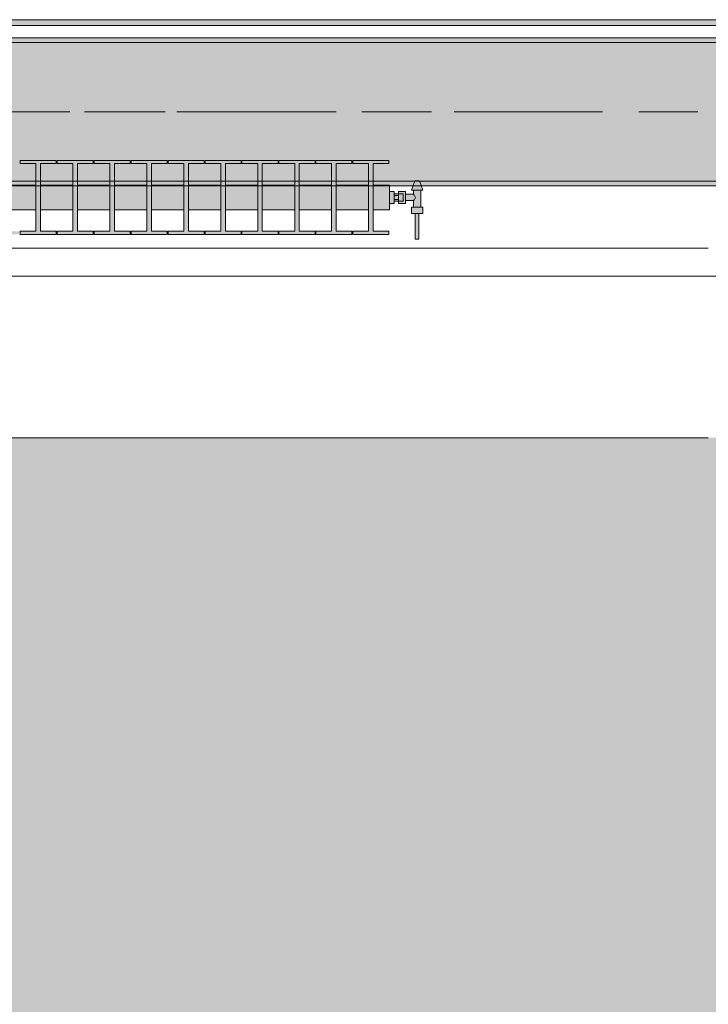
# Model space of a CAD drawing. Header units: metres. Extents: x -3.6 to 85.2, y -11 to 16.8.
# Tile 461 of 508: x 59.6 to 61.1, y -1.4 to 0.7. Entities that reach past the tile are written whole.
import ezdxf

# ---------------------------------------------------------------- set-up
doc = ezdxf.new("R2010")
doc.units = ezdxf.units.M
doc.header["$MEASUREMENT"] = 0
doc.linetypes.add('Achse', pattern=[0.2, 0.1, -0.05, 0, -0.05])
doc.linetypes.add('Strichlinie doppelt', pattern=[0.546806, 0.264583, -0.105833, 0.070556, -0.105833])
for name, color, linetype in [('302 - Elemente.Schraffur', 7, 'Continuous'), ('451 - Universal.Achsen Raster', 7, 'Continuous'), ('604 - Struktur.Wand Aussen', 7, 'Continuous'), ('608 - Struktur.Träger', 7, 'Continuous'), ('801 - HKLSE.Heizung_ Klima_ Lüftung', 7, 'Continuous'), ('Neubau_653 - Abdeckung.TB Verkofferung', 7, 'Continuous')]:
    doc.layers.add(name, color=color, linetype=linetype)
pattern_1 = [(45, (0, 0), (-0.01767767, 0.01767767), [0, -0.025])]

msp = doc.modelspace()

# ---------------------------------------------------------------- hatches: boundary and pattern name
at = {"layer": '302 - Elemente.Schraffur', "linetype": 'Continuous', "lineweight": 0, "true_color": 0x282828}
msp.add_hatch(color=250, dxfattribs=at).paths.add_polyline_path([(55.22, -3.31), (62.435, -3.31), (62.435, -0.155), (55.22, -0.155)])
at = {"layer": '608 - Struktur.Träger', "linetype": 'Continuous', "lineweight": 0, "true_color": 0x000000}
h = msp.add_hatch(dxfattribs=at)
h.set_pattern_fill('Gips_0001', color=18, style=0, pattern_type=2)
h.set_pattern_definition(pattern_1)
h.paths.add_polyline_path([(58.29, 0.71), (58.29, 0.7), (61.57, 0.7), (61.57, 0.71)])
h = msp.add_hatch(dxfattribs=at)
h.set_pattern_fill('Beton__Stahlbeton_0001', color=18, style=0, pattern_type=2)
h.set_pattern_definition([(45, (0, 0), (-0.08485281, 0.08485281), []), (45, (-0.04243, 0.04243), (-0.08485281, 0.08485281), [0.09, -0.03])])
h.paths.add_polyline_path([(0.69, 0.7), (0.38, 0.7), (0.38, 0.4), (0.69, 0.4), (3.97, 0.4), (4.29, 0.4), (7.57, 0.4), (7.89, 0.4), (11.17, 0.4), (11.49, 0.4), (14.77, 0.4), (15.09, 0.4), (18.37, 0.4), (18.69, 0.4), (21.97, 0.4), (22.29, 0.4), (25.57, 0.4), (25.89, 0.4), (29.17, 0.4), (29.49, 0.4), (32.77, 0.4), (33.09, 0.4), (36.37, 0.4), (36.69, 0.4), (39.97, 0.4), (40.29, 0.4), (43.57, 0.4), (43.89, 0.4), (47.17, 0.4), (47.49, 0.4), (50.77, 0.4), (51.09, 0.4), (51.8, 0.4), (51.97, 0.4), (54.37, 0.4), (54.69, 0.4), (57.97, 0.4), (58.29, 0.4), (61.57, 0.4), (61.88, 0.4), (61.88, 0.7), (61.57, 0.7), (58.29, 0.7), (57.97, 0.7), (54.69, 0.7), (54.37, 0.7), (51.97, 0.7), (51.8, 0.7), (51.09, 0.7), (50.77, 0.7), (47.49, 0.7), (47.16, 0.7), (43.89, 0.7), (43.57, 0.7), (40.29, 0.7), (39.935, 0.7), (36.69, 0.7), (36.37, 0.7), (33.09, 0.7), (32.77, 0.7), (29.49, 0.7), (29.17, 0.7), (25.89, 0.7), (25.57, 0.7), (22.29, 0.7), (21.97, 0.7), (18.69, 0.7), (18.37, 0.7), (15.09, 0.7), (14.77, 0.7), (11.49, 0.7), (11.17, 0.7), (7.89, 0.7), (7.57, 0.7), (4.29, 0.7), (3.97, 0.7)])
h = msp.add_hatch(dxfattribs=at)
h.set_pattern_fill('Gips_0001', color=18, style=0, pattern_type=2)
h.set_pattern_definition(pattern_1)
h.paths.add_polyline_path([(58.29, 0.4), (58.29, 0.39), (61.57, 0.39), (61.57, 0.4)])
at = {"layer": '801 - HKLSE.Heizung_ Klima_ Lüftung', "linetype": 'Continuous', "lineweight": 0, "true_color": 0x3a3a3a}
for points in [[(59.24, 0.3383), (59.275, 0.3383), (59.275, 0.2917), (59.241, 0.2917), (59.241, 0.285), (59.319, 0.285), (59.319, 0.2917), (59.285, 0.2917), (59.285, 0.3383), (59.355, 0.3383), (59.355, 0.2917), (59.321, 0.2917), (59.321, 0.285), (59.399, 0.285), (59.399, 0.2917), (59.365, 0.2917), (59.365, 0.3383), (59.435, 0.3383), (59.435, 0.2917), (59.401, 0.2917), (59.401, 0.285), (59.479, 0.285), (59.479, 0.2917), (59.445, 0.2917), (59.445, 0.3383), (59.515, 0.3383), (59.515, 0.2917), (59.481, 0.2917), (59.481, 0.285), (59.559, 0.285), (59.559, 0.2917), (59.525, 0.2917), (59.525, 0.3383), (59.595, 0.3383), (59.595, 0.2917), (59.561, 0.2917), (59.561, 0.285), (59.639, 0.285), (59.639, 0.2917), (59.605, 0.2917), (59.605, 0.3383), (59.675, 0.3383), (59.675, 0.2917), (59.641, 0.2917), (59.641, 0.285), (59.719, 0.285), (59.719, 0.2917), (59.685, 0.2917), (59.685, 0.3383), (59.755, 0.3383), (59.755, 0.2917), (59.721, 0.2917), (59.721, 0.285), (59.799, 0.285), (59.799, 0.2917), (59.765, 0.2917), (59.765, 0.3383), (59.835, 0.3383), (59.835, 0.2917), (59.801, 0.2917), (59.801, 0.285), (59.879, 0.285), (59.879, 0.2917), (59.845, 0.2917), (59.845, 0.3383), (59.915, 0.3383), (59.915, 0.2917), (59.881, 0.2917), (59.881, 0.285), (59.959, 0.285), (59.959, 0.2917), (59.925, 0.2917), (59.925, 0.3383), (59.995, 0.3383), (59.995, 0.2917), (59.961, 0.2917), (59.961, 0.285), (60.039, 0.285), (60.039, 0.2917), (60.005, 0.2917), (60.005, 0.3383), (60.075, 0.3383), (60.075, 0.2917), (60.041, 0.2917), (60.041, 0.285), (60.119, 0.285), (60.119, 0.2917), (60.085, 0.2917), (60.085, 0.3383), (60.155, 0.3383), (60.155, 0.2917), (60.121, 0.2917), (60.121, 0.285), (60.199, 0.285), (60.199, 0.2917), (60.165, 0.2917), (60.165, 0.3383), (60.235, 0.3383), (60.235, 0.2917), (60.201, 0.2917), (60.201, 0.285), (60.279, 0.285), (60.279, 0.2917), (60.245, 0.2917), (60.245, 0.3383), (60.315, 0.3383), (60.315, 0.2917), (60.281, 0.2917), (60.281, 0.285), (60.359, 0.285), (60.359, 0.2917), (60.325, 0.2917), (60.325, 0.3383), (60.395, 0.3383), (60.395, 0.2917), (60.361, 0.2917), (60.361, 0.285), (60.439, 0.285), (60.439, 0.2917), (60.405, 0.2917), (60.405, 0.3383), (60.44, 0.3383), (60.44, 0.3917), (60.405, 0.3917), (60.405, 0.4383), (60.439, 0.4383), (60.439, 0.445), (60.361, 0.445), (60.361, 0.4383), (60.395, 0.4383), (60.395, 0.3917), (60.325, 0.3917), (60.325, 0.4383), (60.359, 0.4383), (60.359, 0.445), (60.281, 0.445), (60.281, 0.4383), (60.315, 0.4383), (60.315, 0.3917), (60.245, 0.3917), (60.245, 0.4383), (60.279, 0.4383), (60.279, 0.445), (60.201, 0.445), (60.201, 0.4383), (60.235, 0.4383), (60.235, 0.3917), (60.165, 0.3917), (60.165, 0.4383), (60.199, 0.4383), (60.199, 0.445), (60.121, 0.445), (60.121, 0.4383), (60.155, 0.4383), (60.155, 0.3917), (60.085, 0.3917), (60.085, 0.4383), (60.119, 0.4383), (60.119, 0.445), (60.041, 0.445), (60.041, 0.4383), (60.075, 0.4383), (60.075, 0.3917), (60.005, 0.3917), (60.005, 0.4383), (60.039, 0.4383), (60.039, 0.445), (59.961, 0.445), (59.961, 0.4383), (59.995, 0.4383), (59.995, 0.3917), (59.925, 0.3917), (59.925, 0.4383), (59.959, 0.4383), (59.959, 0.445), (59.881, 0.445), (59.881, 0.4383), (59.915, 0.4383), (59.915, 0.3917), (59.845, 0.3917), (59.845, 0.4383), (59.879, 0.4383), (59.879, 0.445), (59.801, 0.445), (59.801, 0.4383), (59.835, 0.4383), (59.835, 0.3917), (59.765, 0.3917), (59.765, 0.4383), (59.799, 0.4383), (59.799, 0.445), (59.721, 0.445), (59.721, 0.4383), (59.755, 0.4383), (59.755, 0.3917), (59.685, 0.3917), (59.685, 0.4383), (59.719, 0.4383), (59.719, 0.445), (59.641, 0.445), (59.641, 0.4383), (59.675, 0.4383), (59.675, 0.3917), (59.605, 0.3917), (59.605, 0.4383), (59.639, 0.4383), (59.639, 0.445), (59.561, 0.445), (59.561, 0.4383), (59.595, 0.4383), (59.595, 0.3917), (59.525, 0.3917), (59.525, 0.4383), (59.559, 0.4383), (59.559, 0.445), (59.481, 0.445), (59.481, 0.4383), (59.515, 0.4383), (59.515, 0.3917), (59.445, 0.3917), (59.445, 0.4383), (59.479, 0.4383), (59.479, 0.445), (59.401, 0.445), (59.401, 0.4383), (59.435, 0.4383), (59.435, 0.3917), (59.365, 0.3917), (59.365, 0.4383), (59.399, 0.4383), (59.399, 0.445), (59.321, 0.445), (59.321, 0.4383), (59.355, 0.4383), (59.355, 0.3917), (59.285, 0.3917), (59.285, 0.4383), (59.319, 0.4383), (59.319, 0.445), (59.241, 0.445), (59.241, 0.4383), (59.275, 0.4383), (59.275, 0.3917), (59.24, 0.3917)], [(60.44, 0.378), (60.44, 0.352), (60.45, 0.352), (60.45, 0.357), (60.46, 0.357), (60.46, 0.352), (60.475, 0.352), (60.475, 0.358), (60.492, 0.358), (60.492, 0.344), (60.488, 0.344), (60.488, 0.33), (60.496, 0.33), (60.496, 0.275), (60.504, 0.275), (60.504, 0.33), (60.512, 0.33), (60.512, 0.344), (60.508, 0.344), (60.508, 0.381), (60.512, 0.381), (60.505, 0.401), (60.495, 0.401), (60.488, 0.381), (60.492, 0.381), (60.492, 0.372), (60.475, 0.372), (60.475, 0.378), (60.46, 0.378), (60.46, 0.373), (60.45, 0.373), (60.45, 0.378)]]:
    msp.add_hatch(color=250, dxfattribs=at).paths.add_polyline_path(points)
at = {"layer": 'Neubau_653 - Abdeckung.TB Verkofferung', "linetype": 'Continuous', "lineweight": 0, "true_color": 0x000000}
h = msp.add_hatch(dxfattribs=at)
h.set_pattern_fill('Gips_0001', color=18, style=0, pattern_type=2)
h.set_pattern_definition(pattern_1)
h.paths.add_polyline_path([(58.305, 0.737), (62.025, 0.737), (62.025, 0.7495), (58.305, 0.7495)])

# ---------------------------------------------------------------- linework, layer by layer
at = {"layer": '451 - Universal.Achsen Raster', "color": 160, "linetype": 'Strichlinie doppelt', "lineweight": 9, "true_color": 0x3232ff}
msp.add_line((64.935, 0.55), (-3.175, 0.55), dxfattribs=at)
at = {"layer": '604 - Struktur.Wand Aussen', "color": 7, "linetype": 'Continuous', "lineweight": 13}
for p, q in [((61.13, 0.255), (58.73, 0.255)), ((58.73, -0.155), (61.13, -0.155))]:
    msp.add_line(p, q, dxfattribs=at)
at = {"layer": '608 - Struktur.Träger', "color": 7, "linetype": 'Continuous', "lineweight": 13}
for p, q in [((0.38, 0.71), (61.88, 0.71)), ((61.57, 0.7), (58.29, 0.7)), ((0.38, 0.39), (61.88, 0.39))]:
    msp.add_line(p, q, dxfattribs=at)
at = {"layer": '608 - Struktur.Träger', "color": 7, "linetype": 'Continuous', "lineweight": 5}
for p, q in [((61.57, 0.71), (58.29, 0.71)), ((61.57, 0.39), (58.29, 0.39))]:
    msp.add_line(p, q, dxfattribs=at)
at = {"layer": '608 - Struktur.Träger', "color": 7, "linetype": 'Achse', "lineweight": 9}
msp.add_line((0.38, 0.55), (61.88, 0.55), dxfattribs=at)
at = {"layer": '608 - Struktur.Träger', "color": 7, "linetype": 'Continuous', "lineweight": 13, "flags": 128}
msp.add_lwpolyline([(61.88, 0.4), (61.57, 0.4), (58.29, 0.4), (57.97, 0.4), (54.69, 0.4), (54.37, 0.4), (51.97, 0.4), (51.8, 0.4), (51.09, 0.4), (50.77, 0.4), (47.49, 0.4), (47.17, 0.4), (43.89, 0.4), (43.57, 0.4), (40.29, 0.4), (39.97, 0.4), (36.69, 0.4), (36.37, 0.4), (33.09, 0.4), (32.77, 0.4), (29.49, 0.4)], dxfattribs=at)
at = {"layer": '801 - HKLSE.Heizung_ Klima_ Lüftung', "color": 7, "linetype": 'Continuous', "lineweight": 5, "true_color": 0xebebeb}
for p, q in [((59.641, 0.445), (59.719, 0.445)), ((59.641, 0.445), (59.719, 0.445)), ((59.641, 0.4383), (59.641, 0.445)), ((59.675, 0.4383), (59.641, 0.4383)), ((59.675, 0.2917), (59.675, 0.4383)), ((59.719, 0.4383), (59.685, 0.4383)), ((59.685, 0.4383), (59.685, 0.2917)), ((59.719, 0.445), (59.719, 0.4383)), ((59.721, 0.445), (59.799, 0.445)), ((59.721, 0.4383), (59.721, 0.445)), ((59.721, 0.445), (59.799, 0.445)), ((59.721, 0.4383), (59.721, 0.445)), ((59.755, 0.4383), (59.721, 0.4383)), ((59.755, 0.2917), (59.755, 0.4383)), ((59.799, 0.4383), (59.765, 0.4383)), ((59.765, 0.4383), (59.765, 0.2917)), ((59.799, 0.445), (59.799, 0.4383)), ((59.801, 0.445), (59.879, 0.445)), ((59.801, 0.445), (59.879, 0.445)), ((59.801, 0.4383), (59.801, 0.445)), ((59.835, 0.4383), (59.801, 0.4383)), ((59.835, 0.2917), (59.835, 0.4383)), ((59.879, 0.4383), (59.845, 0.4383)), ((59.845, 0.4383), (59.845, 0.2917)), ((59.879, 0.445), (59.879, 0.4383)), ((59.879, 0.445), (59.879, 0.4383)), ((59.881, 0.445), (59.959, 0.445)), ((59.881, 0.445), (59.959, 0.445)), ((59.881, 0.4383), (59.881, 0.445)), ((59.915, 0.4383), (59.881, 0.4383)), ((59.915, 0.2917), (59.915, 0.4383)), ((59.959, 0.4383), (59.925, 0.4383)), ((59.925, 0.4383), (59.925, 0.2917)), ((59.959, 0.445), (59.959, 0.4383)), ((59.959, 0.445), (59.959, 0.4383)), ((59.961, 0.445), (60.039, 0.445)), ((59.961, 0.4383), (59.961, 0.445)), ((59.961, 0.445), (60.039, 0.445)), ((59.961, 0.4383), (59.961, 0.445)), ((59.995, 0.4383), (59.961, 0.4383)), ((59.995, 0.2917), (59.995, 0.4383)), ((60.039, 0.4383), (60.005, 0.4383)), ((60.005, 0.4383), (60.005, 0.2917)), ((60.039, 0.445), (60.039, 0.4383)), ((60.041, 0.445), (60.119, 0.445)), ((60.041, 0.445), (60.119, 0.445)), ((60.041, 0.4383), (60.041, 0.445)), ((60.075, 0.4383), (60.041, 0.4383)), ((60.075, 0.2917), (60.075, 0.4383)), ((60.119, 0.4383), (60.085, 0.4383)), ((60.085, 0.4383), (60.085, 0.2917)), ((60.119, 0.445), (60.119, 0.4383)), ((60.121, 0.445), (60.199, 0.445)), ((60.121, 0.445), (60.199, 0.445)), ((60.121, 0.4383), (60.121, 0.445)), ((60.155, 0.4383), (60.121, 0.4383)), ((60.155, 0.2917), (60.155, 0.4383)), ((60.199, 0.4383), (60.165, 0.4383)), ((60.165, 0.4383), (60.165, 0.2917)), ((60.199, 0.445), (60.199, 0.4383)), ((60.199, 0.445), (60.199, 0.4383)), ((60.201, 0.445), (60.279, 0.445)), ((60.201, 0.4383), (60.201, 0.445)), ((60.201, 0.445), (60.279, 0.445)), ((60.201, 0.4383), (60.201, 0.445)), ((60.235, 0.4383), (60.201, 0.4383)), ((60.235, 0.2917), (60.235, 0.4383)), ((60.279, 0.4383), (60.245, 0.4383)), ((60.245, 0.4383), (60.245, 0.2917)), ((60.279, 0.445), (60.279, 0.4383)), ((60.281, 0.445), (60.359, 0.445)), ((60.281, 0.4383), (60.281, 0.445)), ((60.281, 0.445), (60.359, 0.445)), ((60.281, 0.4383), (60.281, 0.445)), ((60.315, 0.4383), (60.281, 0.4383)), ((60.315, 0.2917), (60.315, 0.4383)), ((60.359, 0.4383), (60.325, 0.4383)), ((60.325, 0.4383), (60.325, 0.2917)), ((60.359, 0.445), (60.359, 0.4383)), ((60.359, 0.445), (60.359, 0.4383)), ((60.361, 0.445), (60.439, 0.445)), ((60.361, 0.4383), (60.361, 0.445)), ((60.361, 0.445), (60.439, 0.445)), ((60.361, 0.4383), (60.361, 0.445)), ((60.395, 0.4383), (60.361, 0.4383)), ((60.395, 0.2917), (60.395, 0.4383)), ((60.439, 0.4383), (60.405, 0.4383)), ((60.405, 0.4383), (60.405, 0.2917)), ((60.439, 0.445), (60.439, 0.4383)), ((59.605, 0.3917), (59.675, 0.3917)), ((59.685, 0.3917), (59.755, 0.3917)), ((59.765, 0.3917), (59.835, 0.3917)), ((59.845, 0.3917), (59.915, 0.3917)), ((59.925, 0.3917), (59.995, 0.3917)), ((60.005, 0.3917), (60.075, 0.3917)), ((60.085, 0.3917), (60.155, 0.3917)), ((60.165, 0.3917), (60.235, 0.3917)), ((60.245, 0.3917), (60.315, 0.3917)), ((60.325, 0.3917), (60.395, 0.3917)), ((60.405, 0.3917), (60.44, 0.3917)), ((60.44, 0.3839), (60.44, 0.3917)), ((60.44, 0.365), (60.44, 0.3839)), ((60.488, 0.381), (60.495, 0.401)), ((60.495, 0.401), (60.4965, 0.401)), ((60.4965, 0.401), (60.5, 0.401)), ((60.5, 0.401), (60.5035, 0.401)), ((60.5035, 0.401), (60.505, 0.401)), ((60.512, 0.381), (60.505, 0.401)), ((60.44, 0.378), (60.45, 0.378)), ((60.44, 0.378), (60.45, 0.378)), ((60.44, 0.378), (60.45, 0.378)), ((60.44, 0.378), (60.45, 0.378)), ((60.44, 0.3461), (60.44, 0.365)), ((60.45, 0.365), (60.45, 0.378)), ((60.46, 0.373), (60.45, 0.373)), ((60.45, 0.3693), (60.46, 0.3693)), ((60.45, 0.352), (60.45, 0.365)), ((60.46, 0.3715), (60.46, 0.378)), ((60.46, 0.378), (60.46, 0.373)), ((60.475, 0.378), (60.46, 0.378)), ((60.46, 0.3707), (60.46, 0.373)), ((60.46, 0.373), (60.47, 0.373)), ((60.46, 0.3707), (60.46, 0.373)), ((60.46, 0.3693), (60.46, 0.3715)), ((60.46, 0.365), (60.46, 0.3707)), ((60.46, 0.3693), (60.46, 0.3707)), ((60.46, 0.365), (60.46, 0.3693)), ((60.46, 0.3607), (60.46, 0.365)), ((60.46, 0.3593), (60.46, 0.365)), ((60.47, 0.3707), (60.47, 0.373)), ((60.47, 0.365), (60.47, 0.3707)), ((60.47, 0.3593), (60.47, 0.365)), ((60.475, 0.3715), (60.475, 0.378)), ((60.492, 0.372), (60.475, 0.372)), ((60.475, 0.3585), (60.475, 0.3715)), ((60.488, 0.381), (60.4915, 0.381)), ((60.4915, 0.381), (60.5, 0.381)), ((60.492, 0.372), (60.492, 0.381)), ((60.4937, 0.3699), (60.492, 0.372)), ((60.4942, 0.3689), (60.4937, 0.3699)), ((60.4961, 0.365), (60.4947, 0.3679)), ((60.4947, 0.3621), (60.4961, 0.365)), ((60.5, 0.381), (60.5085, 0.381)), ((60.508, 0.344), (60.508, 0.381)), ((60.5085, 0.381), (60.512, 0.381)), ((60.44, 0.352), (60.45, 0.352)), ((60.44, 0.3383), (60.44, 0.3461)), ((60.45, 0.3607), (60.46, 0.3607)), ((60.46, 0.357), (60.45, 0.357)), ((60.46, 0.3585), (60.46, 0.3607)), ((60.46, 0.3593), (60.46, 0.3607)), ((60.46, 0.357), (60.46, 0.3593)), ((60.46, 0.357), (60.46, 0.3593)), ((60.46, 0.352), (60.46, 0.3585)), ((60.46, 0.357), (60.47, 0.357)), ((60.46, 0.357), (60.46, 0.352)), ((60.475, 0.352), (60.46, 0.352)), ((60.47, 0.357), (60.47, 0.3593)), ((60.475, 0.352), (60.475, 0.3585)), ((60.492, 0.358), (60.475, 0.358)), ((60.488, 0.344), (60.494, 0.344)), ((60.488, 0.33), (60.488, 0.344)), ((60.492, 0.358), (60.4937, 0.3601)), ((60.492, 0.344), (60.492, 0.358)), ((60.4937, 0.3601), (60.4942, 0.3611)), ((60.494, 0.344), (60.506, 0.344)), ((60.506, 0.344), (60.512, 0.344)), ((60.512, 0.33), (60.512, 0.344)), ((59.605, 0.3383), (59.675, 0.3383)), ((59.685, 0.3383), (59.755, 0.3383)), ((59.765, 0.3383), (59.835, 0.3383)), ((59.845, 0.3383), (59.915, 0.3383)), ((59.925, 0.3383), (59.995, 0.3383)), ((60.005, 0.3383), (60.075, 0.3383)), ((60.085, 0.3383), (60.155, 0.3383)), ((60.165, 0.3383), (60.235, 0.3383)), ((60.245, 0.3383), (60.315, 0.3383)), ((60.325, 0.3383), (60.395, 0.3383)), ((60.405, 0.3383), (60.44, 0.3383)), ((60.488, 0.33), (60.494, 0.33)), ((60.494, 0.33), (60.506, 0.33)), ((60.496, 0.275), (60.496, 0.33)), ((60.496, 0.33), (60.4972, 0.33)), ((60.4972, 0.33), (60.5, 0.33)), ((60.5, 0.33), (60.5028, 0.33)), ((60.5028, 0.33), (60.504, 0.33)), ((60.504, 0.275), (60.504, 0.33)), ((60.506, 0.33), (60.512, 0.33)), ((59.641, 0.285), (59.641, 0.2917)), ((59.641, 0.2917), (59.675, 0.2917)), ((59.719, 0.285), (59.641, 0.285)), ((59.685, 0.2917), (59.719, 0.2917)), ((59.719, 0.2917), (59.719, 0.285)), ((59.721, 0.285), (59.721, 0.2917)), ((59.721, 0.285), (59.721, 0.2917)), ((59.721, 0.2917), (59.755, 0.2917)), ((59.799, 0.285), (59.721, 0.285)), ((59.765, 0.2917), (59.799, 0.2917)), ((59.799, 0.2917), (59.799, 0.285)), ((59.801, 0.285), (59.801, 0.2917)), ((59.801, 0.2917), (59.835, 0.2917)), ((59.879, 0.285), (59.801, 0.285)), ((59.845, 0.2917), (59.879, 0.2917)), ((59.879, 0.2917), (59.879, 0.285)), ((59.879, 0.2917), (59.879, 0.285)), ((59.881, 0.285), (59.881, 0.2917)), ((59.881, 0.2917), (59.915, 0.2917)), ((59.959, 0.285), (59.881, 0.285)), ((59.925, 0.2917), (59.959, 0.2917)), ((59.959, 0.2917), (59.959, 0.285)), ((59.959, 0.2917), (59.959, 0.285)), ((59.961, 0.285), (59.961, 0.2917)), ((59.961, 0.285), (59.961, 0.2917)), ((59.961, 0.2917), (59.995, 0.2917)), ((60.039, 0.285), (59.961, 0.285)), ((60.005, 0.2917), (60.039, 0.2917)), ((60.039, 0.2917), (60.039, 0.285)), ((60.041, 0.285), (60.041, 0.2917)), ((60.041, 0.2917), (60.075, 0.2917)), ((60.119, 0.285), (60.041, 0.285)), ((60.085, 0.2917), (60.119, 0.2917)), ((60.119, 0.2917), (60.119, 0.285)), ((60.121, 0.285), (60.121, 0.2917)), ((60.121, 0.2917), (60.155, 0.2917)), ((60.199, 0.285), (60.121, 0.285)), ((60.165, 0.2917), (60.199, 0.2917)), ((60.199, 0.2917), (60.199, 0.285)), ((60.199, 0.2917), (60.199, 0.285)), ((60.201, 0.285), (60.201, 0.2917)), ((60.201, 0.285), (60.201, 0.2917)), ((60.201, 0.2917), (60.235, 0.2917)), ((60.279, 0.285), (60.201, 0.285)), ((60.245, 0.2917), (60.279, 0.2917)), ((60.279, 0.2917), (60.279, 0.285)), ((60.281, 0.285), (60.281, 0.2917)), ((60.281, 0.285), (60.281, 0.2917)), ((60.281, 0.2917), (60.315, 0.2917)), ((60.359, 0.285), (60.281, 0.285)), ((60.325, 0.2917), (60.359, 0.2917)), ((60.359, 0.2917), (60.359, 0.285)), ((60.359, 0.2917), (60.359, 0.285)), ((60.361, 0.285), (60.361, 0.2917)), ((60.361, 0.285), (60.361, 0.2917)), ((60.361, 0.2917), (60.395, 0.2917)), ((60.439, 0.285), (60.361, 0.285)), ((60.405, 0.2917), (60.439, 0.2917)), ((60.439, 0.2917), (60.439, 0.285)), ((60.496, 0.275), (60.4972, 0.275)), ((60.4972, 0.275), (60.5, 0.275)), ((60.5, 0.275), (60.5028, 0.275)), ((60.5028, 0.275), (60.504, 0.275))]:
    msp.add_line(p, q, dxfattribs=at)
at = {"layer": 'Neubau_653 - Abdeckung.TB Verkofferung', "color": 1, "linetype": 'Continuous', "lineweight": 9}
for p, q in [((54.71, 0.7495), (62.025, 0.7495)), ((54.71, 0.195), (62.025, 0.195))]:
    msp.add_line(p, q, dxfattribs=at)
at = {"layer": 'Neubau_653 - Abdeckung.TB Verkofferung', "color": 1, "linetype": 'Continuous', "lineweight": 5}
for p, q in [((62.025, 0.7495), (58.305, 0.7495)), ((62.025, 0.737), (58.305, 0.737)), ((62.025, 0.71), (58.305, 0.71))]:
    msp.add_line(p, q, dxfattribs=at)

doc.saveas('drawing.dxf')
